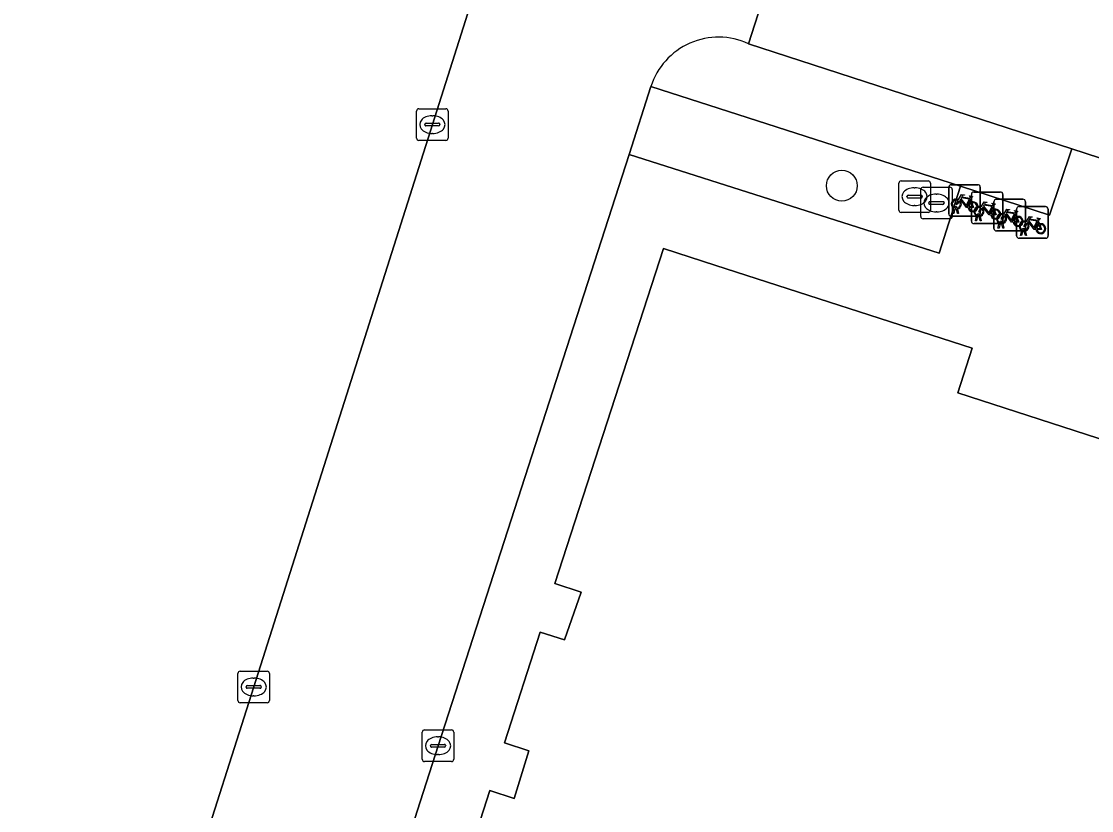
# Model space of a CAD drawing. Extents: x 160675 to 161153, y 383241 to 383714.
# Drawn here: x 160815.45 to 160849.33, y 383394.07 to 383419.04 of the extents above; entities that cross this region are included whole.
import ezdxf

# ---------------------------------------------------------------- set-up
doc = ezdxf.new("R2010")
doc.units = 0
for name, color, linetype in [('IMGEO_Boom', 7, 'Continuous'), ('IMGEO_Erf', 7, 'Continuous'), ('IMGEO_Fietsenrek', 7, 'Continuous'), ('IMGEO_Groenvoorziening', 7, 'Continuous'), ('IMGEO_Haag', 7, 'Continuous'), ('IMGEO_Kolk', 7, 'Continuous'), ('IMGEO_Pand', 7, 'Continuous'), ('IMGEO_Parkeervlak_open', 7, 'Continuous'), ('IMGEO_Rijbaan_lokaal_open', 7, 'Continuous'), ('IMGEO_Rioolput', 7, 'Continuous'), ('IMGEO_Voetpad_open', 7, 'Continuous')]:
    doc.layers.add(name, color=color, linetype=linetype)

msp = doc.modelspace()

# ---------------------------------------------------------------- linework, layer by layer
at = {"layer": 'IMGEO_Boom'}
msp.add_circle((160841.425, 383413.842), 0.489, dxfattribs=at)
at = {"layer": 'IMGEO_Erf'}
for points in [[(160822.806, 383397.984), (160828.462, 383415.776), (160831.814, 383426.328), (160833.651, 383432.112), (160834.558, 383435.125), (160835.472, 383438.064)], [(160815.453, 383376.434), (160816.581, 383378.652), (160817.019, 383379.826), (160822.806, 383397.984)]]:
    msp.add_lwpolyline(points, dxfattribs=at)
at = {"layer": 'IMGEO_Fietsenrek'}
for p, q in [((160844.809, 383412.95), (160844.809, 383413.791)), ((160844.809, 383413.791), (160844.809, 383412.95)), ((160844.884, 383413.875), (160845.725, 383413.875)), ((160845.725, 383413.875), (160844.884, 383413.875)), ((160845.809, 383413.8), (160845.809, 383412.959)), ((160845.809, 383412.959), (160845.809, 383413.8)), ((160845.496, 383413.424), (160845.532, 383413.329)), ((160845.525, 383412.718), (160845.525, 383413.559)), ((160845.525, 383413.559), (160845.525, 383412.718)), ((160845.6, 383413.643), (160846.441, 383413.643)), ((160846.441, 383413.643), (160845.6, 383413.643)), ((160846.315, 383413.412), (160847.156, 383413.412)), ((160847.156, 383413.412), (160846.315, 383413.412)), ((160846.525, 383413.568), (160846.525, 383412.727)), ((160846.525, 383412.727), (160846.525, 383413.568)), ((160844.936, 383412.959), (160844.975, 383413.119)), ((160845.005, 383413.107), (160844.97, 383412.959)), ((160845.047, 383413.131), (160845.046, 383413.135)), ((160845.088, 383412.959), (160845.054, 383413.101)), ((160845.078, 383413.142), (160845.079, 383413.135)), ((160845.086, 383413.105), (160845.121, 383412.959)), ((160846.212, 383413.192), (160846.248, 383413.097)), ((160846.24, 383412.487), (160846.24, 383413.328)), ((160846.24, 383413.328), (160846.24, 383412.487)), ((160846.956, 383412.255), (160846.956, 383413.096)), ((160846.956, 383413.096), (160846.956, 383412.255)), ((160847.031, 383413.18), (160847.872, 383413.18)), ((160847.872, 383413.18), (160847.031, 383413.18)), ((160847.24, 383413.337), (160847.24, 383412.496)), ((160847.24, 383412.496), (160847.24, 383413.337)), ((160847.956, 383413.105), (160847.956, 383412.264)), ((160847.956, 383412.264), (160847.956, 383413.105)), ((160845.734, 383412.875), (160844.893, 383412.875)), ((160844.893, 383412.875), (160845.734, 383412.875)), ((160844.97, 383412.959), (160844.936, 383412.959)), ((160845.121, 383412.959), (160845.088, 383412.959)), ((160845.652, 383412.727), (160845.691, 383412.887)), ((160845.686, 383412.727), (160845.652, 383412.727)), ((160845.721, 383412.875), (160845.686, 383412.727)), ((160845.763, 383412.899), (160845.762, 383412.903)), ((160845.804, 383412.727), (160845.77, 383412.869)), ((160845.794, 383412.91), (160845.795, 383412.903)), ((160845.802, 383412.873), (160845.837, 383412.727)), ((160845.837, 383412.727), (160845.804, 383412.727)), ((160846.927, 383412.961), (160846.963, 383412.866)), ((160847.643, 383412.729), (160847.679, 383412.634)), ((160846.45, 383412.643), (160845.609, 383412.643)), ((160845.609, 383412.643), (160846.45, 383412.643)), ((160847.165, 383412.412), (160846.324, 383412.412)), ((160846.324, 383412.412), (160847.165, 383412.412)), ((160846.367, 383412.496), (160846.406, 383412.656)), ((160846.401, 383412.496), (160846.367, 383412.496)), ((160846.436, 383412.644), (160846.401, 383412.496)), ((160846.478, 383412.668), (160846.477, 383412.672)), ((160846.519, 383412.496), (160846.485, 383412.638)), ((160846.509, 383412.679), (160846.51, 383412.672)), ((160846.517, 383412.642), (160846.552, 383412.496)), ((160846.552, 383412.496), (160846.519, 383412.496)), ((160847.083, 383412.264), (160847.122, 383412.424)), ((160847.152, 383412.412), (160847.117, 383412.264)), ((160847.194, 383412.436), (160847.193, 383412.44)), ((160847.235, 383412.264), (160847.201, 383412.406)), ((160847.225, 383412.447), (160847.226, 383412.44)), ((160847.233, 383412.41), (160847.268, 383412.264)), ((160847.881, 383412.18), (160847.04, 383412.18)), ((160847.04, 383412.18), (160847.881, 383412.18)), ((160847.117, 383412.264), (160847.083, 383412.264)), ((160847.268, 383412.264), (160847.235, 383412.264))]:
    msp.add_line(p, q, dxfattribs=at)
for points in [[(160845.143, 383413.349), (160845.091, 383413.259), (160845.051, 383413.234), (160845.052, 383413.281), (160845.107, 383413.375)], [(160845.122, 383413.401), (160845.217, 383413.565), (160845.303, 383413.551), (160845.305, 383413.542), (160845.249, 383413.531), (160845.222, 383413.486), (160845.478, 383413.445)], [(160845.418, 383413.157), (160845.368, 383413.157), (160845.177, 383413.408), (160845.158, 383413.376)], [(160845.465, 383413.42), (160845.208, 383413.461), (160845.191, 383413.432), (160845.358, 383413.212), (160845.465, 383413.42)], [(160845.513, 383413.322), (160845.483, 383413.399), (160845.374, 383413.181), (160845.417, 383413.181)], [(160845.478, 383413.445), (160845.503, 383413.494), (160845.497, 383413.498), (160845.474, 383413.502), (160845.462, 383413.509), (160845.461, 383413.512), (160845.463, 383413.517), (160845.558, 383413.502), (160845.56, 383413.492), (160845.55, 383413.479), (160845.538, 383413.473), (160845.524, 383413.479), (160845.496, 383413.424)], [(160845.447, 383413.181), (160845.567, 383413.18), (160845.523, 383413.294)], [(160845.543, 383413.301), (160845.598, 383413.156), (160845.448, 383413.156)], [(160845.859, 383413.117), (160845.807, 383413.027), (160845.767, 383413.002), (160845.768, 383413.049), (160845.823, 383413.143)], [(160845.838, 383413.169), (160845.933, 383413.333), (160846.019, 383413.319), (160846.021, 383413.31), (160845.965, 383413.299), (160845.938, 383413.254), (160846.194, 383413.213)], [(160846.134, 383412.925), (160846.084, 383412.925), (160845.893, 383413.176), (160845.874, 383413.144)], [(160846.181, 383413.188), (160845.924, 383413.229), (160845.907, 383413.2), (160846.074, 383412.98), (160846.181, 383413.188)], [(160846.229, 383413.09), (160846.199, 383413.167), (160846.09, 383412.949), (160846.133, 383412.949)], [(160846.163, 383412.949), (160846.283, 383412.948), (160846.239, 383413.062)], [(160846.259, 383413.069), (160846.314, 383412.924), (160846.164, 383412.924)], [(160846.194, 383413.213), (160846.219, 383413.262), (160846.213, 383413.266), (160846.19, 383413.27), (160846.178, 383413.277), (160846.177, 383413.28), (160846.179, 383413.285), (160846.274, 383413.27), (160846.276, 383413.26), (160846.266, 383413.247), (160846.254, 383413.241), (160846.24, 383413.247), (160846.212, 383413.192)], [(160846.553, 383412.938), (160846.648, 383413.102), (160846.734, 383413.088), (160846.736, 383413.079), (160846.68, 383413.068), (160846.653, 383413.023), (160846.909, 383412.982)], [(160846.909, 383412.982), (160846.934, 383413.031), (160846.928, 383413.035), (160846.905, 383413.039), (160846.893, 383413.046), (160846.892, 383413.049), (160846.894, 383413.054), (160846.989, 383413.039), (160846.991, 383413.029), (160846.981, 383413.016), (160846.969, 383413.01), (160846.955, 383413.016), (160846.927, 383412.961)], [(160846.574, 383412.886), (160846.522, 383412.796), (160846.482, 383412.771), (160846.483, 383412.818), (160846.538, 383412.912)], [(160846.849, 383412.694), (160846.799, 383412.694), (160846.608, 383412.945), (160846.589, 383412.913)], [(160846.896, 383412.957), (160846.639, 383412.998), (160846.622, 383412.969), (160846.789, 383412.749), (160846.896, 383412.957)], [(160846.944, 383412.859), (160846.914, 383412.936), (160846.805, 383412.718), (160846.848, 383412.718)], [(160846.878, 383412.718), (160846.998, 383412.717), (160846.954, 383412.831)], [(160846.974, 383412.838), (160847.029, 383412.693), (160846.879, 383412.693)], [(160847.269, 383412.706), (160847.364, 383412.87), (160847.45, 383412.856), (160847.452, 383412.847), (160847.396, 383412.836), (160847.369, 383412.791), (160847.625, 383412.75)], [(160847.565, 383412.462), (160847.515, 383412.462), (160847.324, 383412.713), (160847.305, 383412.681)], [(160847.612, 383412.725), (160847.355, 383412.766), (160847.338, 383412.737), (160847.505, 383412.517), (160847.612, 383412.725)], [(160847.66, 383412.627), (160847.63, 383412.704), (160847.521, 383412.486), (160847.564, 383412.486)], [(160847.625, 383412.75), (160847.65, 383412.799), (160847.644, 383412.803), (160847.621, 383412.807), (160847.609, 383412.814), (160847.608, 383412.817), (160847.61, 383412.822), (160847.705, 383412.807), (160847.707, 383412.797), (160847.697, 383412.784), (160847.685, 383412.778), (160847.671, 383412.784), (160847.643, 383412.729)], [(160847.29, 383412.654), (160847.238, 383412.564), (160847.198, 383412.539), (160847.199, 383412.586), (160847.254, 383412.68)], [(160847.594, 383412.486), (160847.714, 383412.485), (160847.67, 383412.599)], [(160847.69, 383412.606), (160847.745, 383412.461), (160847.595, 383412.461)]]:
    msp.add_lwpolyline(points, dxfattribs=at)
for centre, radius, start, end in [((160844.887, 383413.797), 0.0779, 92.4484, 184.2845), ((160844.887, 383413.797), 0.0779, 92.4484, 184.2845), ((160845.731, 383413.797), 0.0779, 2.4484, 94.2845), ((160845.731, 383413.797), 0.0779, 2.4484, 94.2845), ((160845.049, 383413.26), 0.159, 62.6766, 242.1369), ((160845.049, 383413.26), 0.129, 63.3192, 238.903), ((160845.049, 383413.26), 0.159, 283.5766, 46.6042), ((160845.603, 383413.565), 0.0779, 92.4484, 184.2845), ((160845.603, 383413.565), 0.0779, 92.4484, 184.2845), ((160846.318, 383413.334), 0.0779, 92.4484, 184.2845), ((160846.318, 383413.334), 0.0779, 92.4484, 184.2845), ((160846.447, 383413.565), 0.0779, 2.4484, 94.2845), ((160846.447, 383413.565), 0.0779, 2.4484, 94.2845), ((160847.162, 383413.334), 0.0779, 2.4484, 94.2845), ((160847.162, 383413.334), 0.0779, 2.4484, 94.2845), ((160845.029, 383413.131), 0.0499, 12.8025, 158.6934), ((160845.049, 383413.26), 0.159, 253.9967, 271.7867), ((160845.029, 383413.131), 0.0174, 12.8025, 163.4502), ((160845.049, 383413.26), 0.129, 253.415, 269.0204), ((160845.049, 383413.26), 0.129, 283.6043, 43.4302), ((160845.576, 383413.176), 0.159, 113.3408, 178.3217), ((160845.576, 383413.176), 0.159, 187.0065, 105.7708), ((160845.576, 383413.176), 0.129, 113.923, 177.9556), ((160845.576, 383413.176), 0.129, 188.6715, 104.5883), ((160845.765, 383413.028), 0.159, 62.6766, 242.1369), ((160845.765, 383413.028), 0.129, 63.3192, 238.903), ((160845.765, 383413.028), 0.129, 283.6043, 43.4302), ((160845.765, 383413.028), 0.159, 283.5766, 46.6042), ((160846.292, 383412.944), 0.159, 113.3408, 178.3217), ((160846.292, 383412.944), 0.159, 187.0065, 105.7708), ((160846.292, 383412.944), 0.129, 113.923, 177.9556), ((160846.292, 383412.944), 0.129, 188.6715, 104.5883), ((160847.034, 383413.102), 0.0779, 92.4484, 184.2845), ((160847.034, 383413.102), 0.0779, 92.4484, 184.2845), ((160847.878, 383413.102), 0.0779, 2.4484, 94.2845), ((160847.878, 383413.102), 0.0779, 2.4484, 94.2845), ((160844.887, 383412.953), 0.0779, 182.4484, 274.2845), ((160844.887, 383412.953), 0.0779, 182.4484, 274.2845), ((160845.603, 383412.721), 0.0779, 182.4484, 274.2845), ((160845.603, 383412.721), 0.0779, 182.4484, 274.2845), ((160845.745, 383412.899), 0.0499, 12.8025, 158.6934), ((160845.765, 383413.028), 0.159, 253.9967, 271.7867), ((160845.745, 383412.899), 0.0174, 12.8025, 163.4502), ((160845.765, 383413.028), 0.129, 253.415, 269.0204), ((160845.731, 383412.953), 0.0779, 272.4484, 4.2845), ((160845.731, 383412.953), 0.0779, 272.4484, 4.2845), ((160846.48, 383412.797), 0.159, 62.6766, 242.1369), ((160846.48, 383412.797), 0.129, 63.3192, 238.903), ((160846.46, 383412.668), 0.0499, 12.8025, 158.6934), ((160846.447, 383412.721), 0.0779, 272.4484, 4.2845), ((160846.447, 383412.721), 0.0779, 272.4484, 4.2845), ((160846.48, 383412.797), 0.129, 283.6043, 43.4302), ((160846.48, 383412.797), 0.159, 283.5766, 46.6042), ((160847.007, 383412.713), 0.159, 113.3408, 178.3217), ((160847.007, 383412.713), 0.159, 187.0065, 105.7708), ((160847.007, 383412.713), 0.129, 113.923, 177.9556), ((160847.007, 383412.713), 0.129, 188.6715, 104.5883), ((160847.196, 383412.565), 0.159, 62.6766, 242.1369), ((160847.196, 383412.565), 0.129, 63.3192, 238.903), ((160846.318, 383412.49), 0.0779, 182.4484, 274.2845), ((160846.318, 383412.49), 0.0779, 182.4484, 274.2845), ((160846.48, 383412.797), 0.159, 253.9967, 271.7867), ((160846.46, 383412.668), 0.0174, 12.8025, 163.4502), ((160846.48, 383412.797), 0.129, 253.415, 269.0204), ((160847.176, 383412.436), 0.0499, 12.8025, 158.6934), ((160847.196, 383412.565), 0.159, 253.9967, 271.7867), ((160847.176, 383412.436), 0.0174, 12.8025, 163.4502), ((160847.196, 383412.565), 0.129, 253.415, 269.0204), ((160847.162, 383412.49), 0.0779, 272.4484, 4.2845), ((160847.162, 383412.49), 0.0779, 272.4484, 4.2845), ((160847.196, 383412.565), 0.129, 283.6043, 43.4302), ((160847.196, 383412.565), 0.159, 283.5766, 46.6042), ((160847.723, 383412.481), 0.159, 113.3408, 178.3217), ((160847.723, 383412.481), 0.159, 187.0065, 105.7708), ((160847.723, 383412.481), 0.129, 113.923, 177.9556), ((160847.723, 383412.481), 0.129, 188.6715, 104.5883), ((160847.034, 383412.258), 0.0779, 182.4484, 274.2845), ((160847.034, 383412.258), 0.0779, 182.4484, 274.2845), ((160847.878, 383412.258), 0.0779, 272.4484, 4.2845), ((160847.878, 383412.258), 0.0779, 272.4484, 4.2845)]:
    msp.add_arc(centre, radius, start, end, dxfattribs=at)
at = {"layer": 'IMGEO_Groenvoorziening'}
msp.add_lwpolyline([(160835.38, 383416.978), (160834.694, 383414.833), (160844.501, 383411.704), (160845.177, 383413.825)], close=True, dxfattribs=at)
at = {"layer": 'IMGEO_Haag'}
msp.add_lwpolyline([(160835.38, 383416.978), (160834.694, 383414.833), (160844.501, 383411.704), (160845.177, 383413.825)], close=True, dxfattribs=at)
at = {"layer": 'IMGEO_Kolk'}
for p, q in [((160827.961, 383415.35), (160827.961, 383416.202)), ((160828.036, 383416.276), (160828.888, 383416.276)), ((160828.962, 383416.202), (160828.962, 383415.35)), ((160828.22, 383415.77), (160828.22, 383415.782)), ((160828.263, 383415.819), (160828.661, 383415.819)), ((160828.449, 383416.056), (160828.474, 383416.056)), ((160828.704, 383415.782), (160828.704, 383415.77)), ((160828.658, 383415.733), (160828.26, 383415.733)), ((160828.472, 383415.496), (160828.447, 383415.496)), ((160828.888, 383415.276), (160828.036, 383415.276)), ((160822.38, 383398.484), (160823.232, 383398.484)), ((160822.305, 383397.558), (160822.305, 383398.41)), ((160822.793, 383398.264), (160822.818, 383398.264)), ((160823.306, 383398.41), (160823.306, 383397.558)), ((160822.564, 383397.978), (160822.564, 383397.99)), ((160823.002, 383397.941), (160822.604, 383397.941)), ((160822.607, 383398.027), (160823.005, 383398.027)), ((160823.048, 383397.99), (160823.048, 383397.978)), ((160823.232, 383397.484), (160822.38, 383397.484)), ((160822.816, 383397.704), (160822.791, 383397.704)), ((160828.141, 383395.698), (160828.141, 383396.55)), ((160828.216, 383396.624), (160829.068, 383396.624)), ((160829.142, 383396.55), (160829.142, 383395.698)), ((160828.4, 383396.118), (160828.4, 383396.13)), ((160828.443, 383396.167), (160828.841, 383396.167)), ((160828.629, 383396.404), (160828.654, 383396.404)), ((160828.884, 383396.13), (160828.884, 383396.118)), ((160828.838, 383396.081), (160828.44, 383396.081)), ((160828.652, 383395.844), (160828.627, 383395.844)), ((160829.068, 383395.624), (160828.216, 383395.624))]:
    msp.add_line(p, q, dxfattribs=at)
for points in [[(160827.961, 383415.35), (160827.961, 383416.202)], [(160828.036, 383416.276), (160828.888, 383416.276)], [(160828.962, 383416.202), (160828.962, 383415.35)], [(160828.888, 383415.276), (160828.036, 383415.276)], [(160822.38, 383398.484), (160823.232, 383398.484)], [(160822.305, 383397.558), (160822.305, 383398.41)], [(160823.306, 383398.41), (160823.306, 383397.558)], [(160823.232, 383397.484), (160822.38, 383397.484)], [(160828.141, 383395.698), (160828.141, 383396.55)], [(160828.216, 383396.624), (160829.068, 383396.624)], [(160829.142, 383396.55), (160829.142, 383395.698)], [(160829.068, 383395.624), (160828.216, 383395.624)]]:
    msp.add_lwpolyline(points, dxfattribs=at)
for centre, radius, start, end in [((160828.038, 383416.2), 0.0765, 91.552, 178.448), ((160828.038, 383416.2), 0.0765, 91.552, 178.448), ((160828.886, 383416.2), 0.0765, 1.552, 88.448), ((160828.886, 383416.2), 0.0765, 1.552, 88.448), ((160828.26, 383415.779), 0.0403, 85.8775, 175.7526), ((160828.257, 383415.769), 0.0366, 178.938, 274.7102), ((160828.661, 383415.776), 0.043, 264.8664, 352.4533), ((160828.665, 383415.781), 0.0386, 1.7309, 96.639), ((160828.038, 383415.352), 0.0765, 181.552, 268.448), ((160828.038, 383415.352), 0.0765, 181.552, 268.448), ((160828.886, 383415.352), 0.0765, 271.552, 358.448), ((160828.886, 383415.352), 0.0765, 271.552, 358.448), ((160822.382, 383398.408), 0.0765, 91.552, 178.448), ((160822.382, 383398.408), 0.0765, 91.552, 178.448), ((160823.23, 383398.408), 0.0765, 1.552, 88.448), ((160823.23, 383398.408), 0.0765, 1.552, 88.448), ((160822.604, 383397.987), 0.0403, 85.8775, 175.7526), ((160822.601, 383397.977), 0.0366, 178.938, 274.7102), ((160823.005, 383397.984), 0.043, 264.8664, 352.4533), ((160823.009, 383397.989), 0.0386, 1.7309, 96.639), ((160822.382, 383397.56), 0.0765, 181.552, 268.448), ((160822.382, 383397.56), 0.0765, 181.552, 268.448), ((160823.23, 383397.56), 0.0765, 271.552, 358.448), ((160823.23, 383397.56), 0.0765, 271.552, 358.448), ((160828.218, 383396.548), 0.0765, 91.552, 178.448), ((160828.218, 383396.548), 0.0765, 91.552, 178.448), ((160829.066, 383396.548), 0.0765, 1.552, 88.448), ((160829.066, 383396.548), 0.0765, 1.552, 88.448), ((160828.44, 383396.127), 0.0403, 85.8775, 175.7526), ((160828.437, 383396.117), 0.0366, 178.938, 274.7102), ((160828.841, 383396.124), 0.043, 264.8664, 352.4533), ((160828.845, 383396.129), 0.0386, 1.7309, 96.639), ((160828.218, 383395.7), 0.0765, 181.552, 268.448), ((160828.218, 383395.7), 0.0765, 181.552, 268.448), ((160829.066, 383395.7), 0.0765, 271.552, 358.448), ((160829.066, 383395.7), 0.0765, 271.552, 358.448)]:
    msp.add_arc(centre, radius, start, end, dxfattribs=at)
for centre, major_axis, ratio, start_param, end_param in [((160828.448, 383415.776), (-0.387, 0.002), 0.722429, 4.712389, 7.853982), ((160828.473, 383415.776), (-0.39, 0.002), 0.717154, 1.570796, 4.712389), ((160822.792, 383397.984), (-0.387, 0.002), 0.722429, 4.712389, 7.853982), ((160822.817, 383397.984), (-0.39, 0.002), 0.717154, 1.570796, 4.712389), ((160828.628, 383396.124), (-0.387, 0.002), 0.722429, 4.712389, 7.853982), ((160828.653, 383396.124), (-0.39, 0.002), 0.717154, 1.570796, 4.712389)]:
    msp.add_ellipse(centre, major_axis=major_axis, ratio=ratio, start_param=start_param, end_param=end_param, dxfattribs=at)
at = {"layer": 'IMGEO_Pand'}
msp.add_lwpolyline([(160857.153, 383393.398), (160860.213, 383402.974), (160860.509, 383403.898), (160850.738, 383407.032), (160850.282, 383405.614), (160845.096, 383407.288), (160845.552, 383408.707), (160837.44, 383411.316), (160835.783, 383411.857), (160832.338, 383401.253), (160833.175, 383400.981), (160832.643, 383399.472), (160831.872, 383399.719), (160830.744, 383396.211), (160831.515, 383395.963), (160831.054, 383394.456), (160830.284, 383394.706), (160829.159, 383391.238)], dxfattribs=at)
at = {"layer": 'IMGEO_Parkeervlak_open'}
msp.add_lwpolyline([(160835.38, 383416.978), (160845.177, 383413.825), (160847.995, 383412.915), (160848.706, 383415.007), (160838.466, 383418.336)], dxfattribs=at)
msp.add_arc((160837.523, 383416.294), 2.249, 65.2009, 162.3031, dxfattribs=at)
at = {"layer": 'IMGEO_Rijbaan_lokaal_open'}
for points in [[(160835.925, 383424.95), (160839.351, 383433.584), (160834.558, 383435.125), (160833.651, 383432.112), (160831.814, 383426.328), (160828.462, 383415.776), (160822.806, 383397.984), (160817.019, 383379.826), (160816.581, 383378.652), (160815.453, 383376.434)], [(160838.466, 383418.336), (160839.988, 383423.059), (160837.117, 383424.012), (160836.176, 383424.324)], [(160887.438, 383407.737), (160879.89, 383410.16), (160875.085, 383411.703), (160858.652, 383417.028), (160845.536, 383421.266), (160839.988, 383423.059), (160838.466, 383418.336), (160848.706, 383415.007), (160851.814, 383414.001), (160867.624, 383408.896), (160870.773, 383407.909), (160899.445, 383398.723)], [(160816.836, 383368.789), (160818.816, 383371.007), (160818.954, 383371.207), (160820.52, 383373.47), (160821.528, 383375.201), (160822.464, 383376.968), (160822.857, 383378.103), (160828.642, 383396.124), (160834.694, 383414.833), (160835.38, 383416.978)]]:
    msp.add_lwpolyline(points, dxfattribs=at)
msp.add_arc((160837.523, 383416.294), 2.249, 65.2009, 162.3031, dxfattribs=at)
at = {"layer": 'IMGEO_Rioolput'}
for p, q in [((160843.228, 383413.07), (160843.228, 383413.922)), ((160843.303, 383413.996), (160844.155, 383413.996)), ((160843.716, 383413.776), (160843.741, 383413.776)), ((160843.921, 383412.869), (160843.921, 383413.721)), ((160843.996, 383413.795), (160844.848, 383413.795)), ((160844.229, 383413.922), (160844.229, 383413.07)), ((160844.922, 383413.721), (160844.922, 383412.869)), ((160843.487, 383413.49), (160843.487, 383413.502)), ((160843.925, 383413.453), (160843.527, 383413.453)), ((160843.53, 383413.539), (160843.928, 383413.539)), ((160843.971, 383413.502), (160843.971, 383413.49)), ((160844.409, 383413.575), (160844.434, 383413.575)), ((160843.739, 383413.216), (160843.714, 383413.216)), ((160844.18, 383413.289), (160844.18, 383413.301)), ((160844.618, 383413.252), (160844.22, 383413.252)), ((160844.223, 383413.338), (160844.621, 383413.338)), ((160844.664, 383413.301), (160844.664, 383413.289)), ((160844.155, 383412.996), (160843.303, 383412.996)), ((160844.848, 383412.795), (160843.996, 383412.795)), ((160844.432, 383413.015), (160844.407, 383413.015))]:
    msp.add_line(p, q, dxfattribs=at)
for points in [[(160843.228, 383413.07), (160843.228, 383413.922)], [(160843.303, 383413.996), (160844.155, 383413.996)], [(160843.921, 383412.869), (160843.921, 383413.721)], [(160843.996, 383413.795), (160844.848, 383413.795)], [(160844.229, 383413.922), (160844.229, 383413.07)], [(160844.922, 383413.721), (160844.922, 383412.869)], [(160844.155, 383412.996), (160843.303, 383412.996)], [(160844.848, 383412.795), (160843.996, 383412.795)]]:
    msp.add_lwpolyline(points, dxfattribs=at)
for centre, radius, start, end in [((160843.305, 383413.92), 0.0765, 91.552, 178.448), ((160843.305, 383413.92), 0.0765, 91.552, 178.448), ((160843.998, 383413.719), 0.0765, 91.552, 178.448), ((160843.998, 383413.719), 0.0765, 91.552, 178.448), ((160844.153, 383413.92), 0.0765, 1.552, 88.448), ((160844.153, 383413.92), 0.0765, 1.552, 88.448), ((160844.846, 383413.719), 0.0765, 1.552, 88.448), ((160844.846, 383413.719), 0.0765, 1.552, 88.448), ((160843.527, 383413.499), 0.0403, 85.8775, 175.7526), ((160843.524, 383413.489), 0.0366, 178.938, 274.7102), ((160843.928, 383413.496), 0.043, 264.8664, 352.4533), ((160843.932, 383413.501), 0.0386, 1.7309, 96.639), ((160843.305, 383413.072), 0.0765, 181.552, 268.448), ((160843.305, 383413.072), 0.0765, 181.552, 268.448), ((160844.153, 383413.072), 0.0765, 271.552, 358.448), ((160844.153, 383413.072), 0.0765, 271.552, 358.448), ((160844.22, 383413.298), 0.0403, 85.8775, 175.7526), ((160844.217, 383413.288), 0.0366, 178.938, 274.7102), ((160844.621, 383413.295), 0.043, 264.8664, 352.4533), ((160844.625, 383413.3), 0.0386, 1.7309, 96.639), ((160843.998, 383412.871), 0.0765, 181.552, 268.448), ((160843.998, 383412.871), 0.0765, 181.552, 268.448), ((160844.846, 383412.871), 0.0765, 271.552, 358.448), ((160844.846, 383412.871), 0.0765, 271.552, 358.448)]:
    msp.add_arc(centre, radius, start, end, dxfattribs=at)
for centre, major_axis, ratio, start_param, end_param in [((160843.715, 383413.496), (-0.387, 0.002), 0.722429, 4.712389, 7.853982), ((160843.74, 383413.496), (-0.39, 0.002), 0.717154, 1.570796, 4.712389), ((160844.408, 383413.295), (-0.387, 0.002), 0.722429, 4.712389, 7.853982), ((160844.433, 383413.295), (-0.39, 0.002), 0.717154, 1.570796, 4.712389)]:
    msp.add_ellipse(centre, major_axis=major_axis, ratio=ratio, start_param=start_param, end_param=end_param, dxfattribs=at)
at = {"layer": 'IMGEO_Voetpad_open'}
for points in [[(160898.106, 383394.467), (160869.425, 383403.701), (160870.118, 383405.788), (160870.773, 383407.909), (160867.624, 383408.896), (160866.952, 383406.817), (160866.327, 383404.687), (160850.434, 383409.78), (160851.186, 383411.909), (160851.814, 383414.001), (160848.706, 383415.007), (160847.995, 383412.915), (160845.177, 383413.825), (160844.501, 383411.704), (160834.694, 383414.833), (160828.642, 383396.124), (160822.857, 383378.103), (160822.464, 383376.968), (160821.528, 383375.201), (160820.52, 383373.47), (160818.954, 383371.207), (160820.15, 383370.824)], [(160829.159, 383391.238), (160830.284, 383394.706), (160831.054, 383394.456), (160831.515, 383395.963), (160830.744, 383396.211), (160831.872, 383399.719), (160832.643, 383399.472), (160833.175, 383400.981), (160832.338, 383401.253), (160835.783, 383411.857), (160837.44, 383411.316), (160845.552, 383408.707), (160845.096, 383407.288), (160850.282, 383405.614)]]:
    msp.add_lwpolyline(points, dxfattribs=at)

doc.saveas('drawing.dxf')
